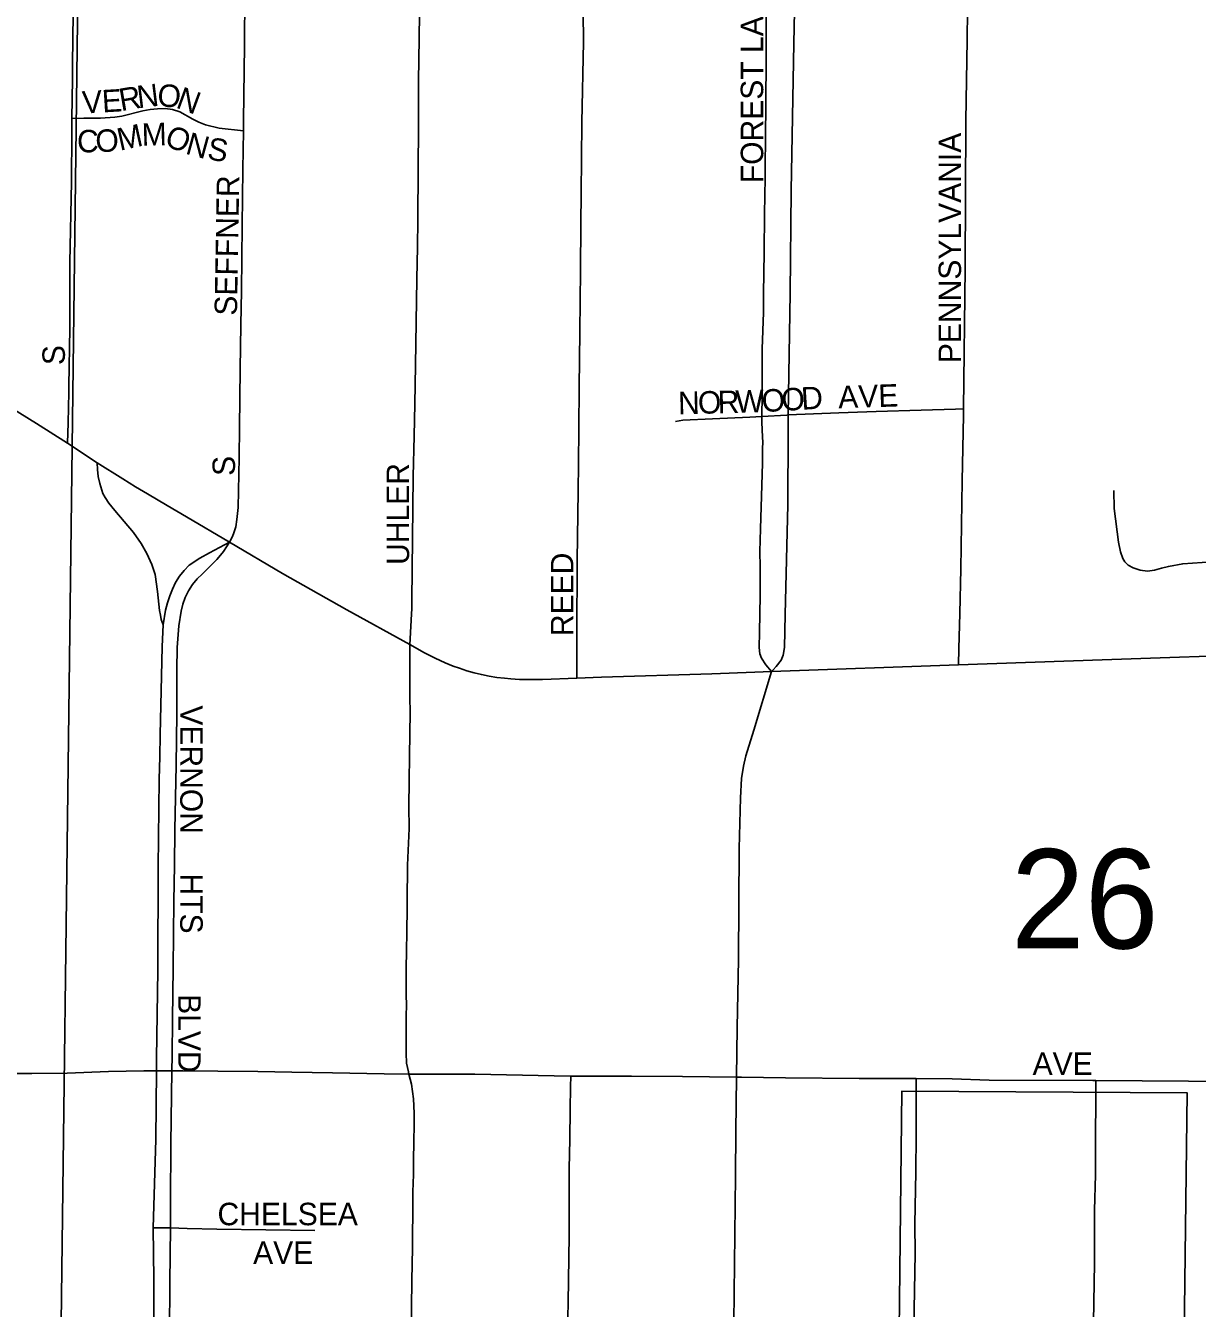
# Model space of a CAD drawing. Extents: x 1584893 to 1934202, y 663575 to 1091909.
# Drawn here: x 1798368 to 1800974, y 939146 to 942000 of the extents above; entities that cross this region are included whole.
import ezdxf

# ---------------------------------------------------------------- set-up
doc = ezdxf.new("R2010")
doc.units = 0
for name, color, linetype in [('GM_X_City_Street', 7, 'Continuous'), ('GM_X_City_Street_Text', 7, 'Continuous'), ('GM_X_Corporation', 7, 'Continuous'), ('GM_X_Section', 7, 'Continuous'), ('GM_X_Section_Text', 7, 'Continuous'), ('GM_X_State_Route', 7, 'Continuous'), ('GM_X_Township_Subdivision', 7, 'Continuous')]:
    doc.layers.add(name, color=color, linetype=linetype)

msp = doc.modelspace()

# ---------------------------------------------------------------- linework, layer by layer
at = {"layer": 'GM_X_City_Street'}
for points in [[(1798470.5, 941793.7), (1798472.1, 941880.8), (1798472.1, 941913.4), (1798473.1, 942027.1), (1798474.3, 942125.1), (1798477.5, 942271.5), (1798478.2, 942351.9), (1798478.4, 942427.4), (1798478.2, 942444.8)], [(1798852.4, 941766.3), (1798852.6, 941789), (1798854.4, 941956), (1798855.1, 942070.8), (1798855.9, 942152.9), (1798859.2, 942316.8), (1798860.8, 942426.7)], [(1799222.1, 940623.1), (1799222.8, 940635.7), (1799225.9, 940691.6), (1799226.7, 940702.9), (1799226.9, 940721.3), (1799229.8, 940997.2), (1799232.1, 941087.5), (1799233.5, 941157.9), (1799235.2, 941244.7), (1799238.1, 941435.9), (1799239.2, 941507.8), (1799240.1, 941567.6), (1799240.6, 941682.2), (1799241.2, 941773.4), (1799241.8, 941877.3), (1799243, 941971.3), (1799244.4, 942082.5), (1799245.3, 942157.1), (1799247, 942287.4), (1799248.5, 942407.3)], [(1799593.8, 940548.2), (1799593.9, 940583.6), (1799594, 940644.3), (1799594, 940695.6), (1799594.1, 940758.1), (1799594.7, 940811), (1799596.4, 940964.4), (1799597, 941025.5), (1799597.9, 941103.6), (1799598.9, 941195.6), (1799600.2, 941319), (1799601.7, 941455.2), (1799602.4, 941558.5), (1799603.2, 941627.2), (1799604.1, 941704.4), (1799605, 941784.3), (1799608.3, 941964.2), (1799608, 942029.8), (1799608.7, 942069.9), (1799610.1, 942162), (1799611.2, 942225.3), (1799611.7, 942261.8), (1799613.3, 942358.7), (1799614, 942390.5)], [(1800005.2, 941130.5), (1800005.7, 941177.3), (1800006.1, 941232), (1800006.1, 941281), (1800009.1, 941362.1), (1800009.1, 941403.9), (1800010.2, 941495.1), (1800011.3, 941581), (1800012.3, 941661.8), (1800012.6, 941682.6), (1800013.5, 941754.1), (1800013.9, 941823.2), (1800014.6, 941929.2), (1800015, 941982.8), (1800015, 942074.2), (1800015.1, 942113.3), (1800015.2, 942162.2), (1800018.3, 942325.9), (1800019.1, 942373.7)], [(1800064, 941133.9), (1800068.4, 941404.8), (1800070, 941633.6), (1800076.3, 941960.6), (1800079.7, 942140), (1800080.9, 942303.2), (1800081.2, 942370.2)], [(1800453.6, 941147.5), (1800457.6, 941460.2), (1800459.2, 941788.1), (1800461.7, 941968.3), (1800462.4, 942033.4), (1800462.9, 942098.1), (1800464.2, 942196), (1800466.1, 942352)], [(1798470.5, 941793.7), (1798497.3, 941793.9), (1798534.5, 941794), (1798566, 941796.4), (1798581.7, 941798.7), (1798628.5, 941810.3), (1798644.7, 941813.3), (1798661.1, 941815.1), (1798677.8, 941815.5), (1798694.7, 941813.5), (1798710.9, 941808.3), (1798739.4, 941792), (1798753.3, 941785.1), (1798767.9, 941779.7), (1798798.4, 941771.9), (1798852.4, 941766.3)], [(1798461.2, 941071.5), (1798462.2, 941116.2), (1798463.8, 941184.6), (1798464, 941198.9), (1798466.1, 941326.1), (1798465.8, 941391.4), (1798466.2, 941473.1), (1798469.4, 941652.8), (1798470.3, 941762.6), (1798470.5, 941793.7)], [(1798821, 940851.1), (1798827.5, 940863.2), (1798830.5, 940871.9), (1798834.9, 940885), (1798837.3, 940901.6), (1798840.2, 940928.3), (1798843, 941039.5), (1798843.6, 941106.3), (1798844.8, 941235.7), (1798846.6, 941334.7), (1798847.9, 941410.2), (1798849.5, 941555.2), (1798850.8, 941679.7), (1798852.4, 941766.3)], [(1800064, 941133.9), (1800176.4, 941138.8), (1800259.1, 941141.8), (1800359.8, 941144.7), (1800436.2, 941147), (1800453.6, 941147.5)], [(1800442.3, 940577.7), (1800443.4, 940614.4), (1800445.6, 940692), (1800447.8, 940791.4), (1800450.4, 940987.6), (1800453.5, 941132.5), (1800453.6, 941147.5)], [(1799813, 941119.6), (1799829.4, 941122), (1799895.5, 941125.6), (1799978.1, 941128.8), (1800005.2, 941130.5)], [(1800026.6, 940563), (1800014.1, 940578.1), (1800004.6, 940593.1), (1800001, 940602.4), (1799999, 940616.4), (1799999.6, 940650.5), (1800001.6, 940732.2), (1800001.2, 940796.1), (1800001, 940830), (1800002.4, 940880.3), (1800005.1, 940977.4), (1800006.6, 941026.5), (1800006.9, 941059.6), (1800007, 941073.4), (1800006.7, 941084.3), (1800005.3, 941117.6), (1800005.2, 941130.5)], [(1800005.2, 941130.5), (1800060.7, 941133.8), (1800064, 941133.9)], [(1800026.6, 940563), (1800030.2, 940567), (1800037, 940574.7), (1800047.8, 940588.7), (1800052.4, 940599.6), (1800055.5, 940616.4), (1800057.3, 940689.9), (1800063.1, 940933.7), (1800063.8, 941096.3), (1800064, 941133.9)], [(1798673.3, 940667), (1798669.4, 940678.9), (1798667.6, 940688.7), (1798665.7, 940698.7), (1798660.8, 940741.4), (1798655.8, 940779), (1798648.6, 940801.2), (1798637.5, 940826), (1798624.4, 940848.2), (1798607.4, 940872.4), (1798566.2, 940921.4), (1798552.9, 940937.8), (1798544.9, 940950.3), (1798539.4, 940959), (1798532.5, 940981.8), (1798528.9, 940997.3), (1798527.4, 941012.6), (1798527, 941027.4)], [(1800787.9, 940965.6), (1800788.8, 940925.7), (1800798.4, 940851.2), (1800802.7, 940829.4), (1800807.8, 940814.4), (1800812.7, 940807.4), (1800820, 940799.6), (1800831.3, 940793.7), (1800846.7, 940788.4), (1800862.8, 940786.6), (1800878.4, 940788.8), (1800893.8, 940792.9), (1800909.4, 940797), (1800941.3, 940803), (1801006, 940807.2), (1801101.6, 940811.6), (1801147.3, 940814.1)], [(1798673.3, 940667), (1798679.1, 940700), (1798683, 940715.9), (1798688.1, 940731.5), (1798694.1, 940746.7), (1798701.2, 940761.4), (1798709.9, 940775.3), (1798720.1, 940788), (1798731.8, 940799.6), (1798755.2, 940815), (1798776.9, 940827), (1798821, 940851.1)], [(1798693.1, 939674.9), (1798693.4, 939708.1), (1798694.5, 939789.5), (1798696.2, 939904), (1798697.7, 940052.6), (1798698.6, 940131.9), (1798699.7, 940211.3), (1798702.7, 940354.5), (1798703.7, 940469), (1798704.1, 940567), (1798704.6, 940616.5), (1798708.3, 940665.1), (1798713.4, 940697.2), (1798717.5, 940712.8), (1798722.9, 940728), (1798730, 940742.8), (1798738.9, 940756.6), (1798749.4, 940769.2), (1798760.1, 940779.7), (1798792.7, 940812.1), (1798801, 940822.1), (1798807.7, 940830.2), (1798821, 940851.1)], [(1798658.6, 939674.9), (1798658.7, 939702.4), (1798661.6, 939898.5), (1798662.6, 940127.6), (1798664.9, 940324), (1798666.1, 940373), (1798667.3, 940422), (1798671.3, 940618.6), (1798673.3, 940667)], [(1799220.3, 939667.1), (1799219.3, 939672.7), (1799215.1, 939692), (1799214.3, 939713.9), (1799214.2, 939729.5), (1799214.4, 939793.3), (1799214.5, 939824.4), (1799214.2, 939840.3), (1799213.9, 939889.2), (1799214.7, 939954.8), (1799215.2, 939970.1), (1799217.3, 940132.2), (1799220.4, 940214), (1799220, 940263.1), (1799220.9, 940319.7), (1799221.4, 940374.8), (1799223, 940473.4), (1799222.4, 940504.9), (1799222.3, 940520.6), (1799222.3, 940534.7), (1799222.1, 940623.1)], [(1799948.9, 939660.8), (1799950.3, 939770.9), (1799952.9, 939922.5), (1799954.8, 940169.5), (1799958, 940282.5), (1799960, 940325), (1799964.5, 940352.4), (1799969.8, 940375.3), (1799987.3, 940432.6), (1800026.6, 940563)], [(1798316.8, 939668.3), (1798329.1, 939668.8), (1798381.4, 939668.8), (1798459.8, 939669.6), (1798552.1, 939673.2), (1798630.5, 939674.9), (1798658.6, 939674.9)], [(1798651.3, 939325.8), (1798657.1, 939522.3), (1798658.6, 939674.9)], [(1798658.6, 939674.9), (1798693.1, 939674.9)], [(1798689.7, 939325.2), (1798690.3, 939383.1), (1798691, 939512.6), (1798693.1, 939674.9)], [(1798693.1, 939674.9), (1798718.4, 939675), (1798795.1, 939674.1), (1798883.9, 939673.3), (1798959.7, 939671.5), (1799050.3, 939670.7), (1799165.3, 939668.1), (1799220.3, 939667.1)], [(1799220.3, 939667.1), (1799271.5, 939667.2), (1799366.5, 939667.6), (1799543.3, 939663.8), (1799580, 939663.3)], [(1799220.5, 938618.9), (1799221.4, 938645.1), (1799222.8, 938727), (1799224.2, 938950.5), (1799224.4, 939031.8), (1799225.3, 939043.9), (1799225.7, 939098.4), (1799225.6, 939137.8), (1799226.7, 939218.7), (1799227.4, 939234.2), (1799227.3, 939247.6), (1799228, 939278.2), (1799228.3, 939308.4), (1799229.1, 939359.7), (1799229.1, 939405.3), (1799230.1, 939444), (1799230.1, 939473.7), (1799231, 939519.4), (1799232, 939553.1), (1799232.2, 939581), (1799230.7, 939612.4), (1799226.1, 939645.3), (1799220.3, 939667.1)], [(1799569.4, 938615.5), (1799569.4, 938648.5), (1799569.4, 938681.5), (1799569.5, 938763.9), (1799573.1, 938928.9), (1799574.3, 939044.4), (1799573.6, 939126.9), (1799574.5, 939159.7), (1799576.6, 939308.2), (1799576.8, 939456.7), (1799578, 939522.6), (1799578.9, 939588.6), (1799579.6, 939639.3), (1799580, 939663.3)], [(1799580, 939663.3), (1799620.2, 939662.7), (1799715.3, 939663), (1799828.8, 939662.2), (1799948.9, 939660.8)], [(1799935.7, 938587.1), (1799936.9, 938677), (1799940.1, 938819.5), (1799942.9, 939000), (1799942.9, 939114.8), (1799945, 939310.6), (1799946.5, 939441.5), (1799947.4, 939539.6), (1799948.9, 939660.8)], [(1799948.9, 939660.8), (1799959.9, 939660.5), (1800058.1, 939659.2), (1800221.8, 939657.8), (1800287.3, 939657.5), (1800348, 939657.7)], [(1800348, 939657.7), (1800428.3, 939657), (1800510.6, 939654.1), (1800741.6, 939653.4), (1800748.2, 939653.3)], [(1800748.2, 939653.3), (1800954.3, 939652), (1801008.3, 939651.1), (1801052.7, 939648.5), (1801088.1, 939642.8), (1801103.9, 939639.1), (1801119.4, 939634), (1801134.5, 939627.8), (1801149.2, 939620.7), (1801163.5, 939612.8), (1801177.3, 939604), (1801203.5, 939584.8), (1801265.7, 939532), (1801267.9, 939529.9)], [(1798648.3, 938979.2), (1798650.6, 939015), (1798652.6, 939099.8), (1798653, 939211.4), (1798651.3, 939325.8)], [(1798651.3, 939325.8), (1798689.7, 939325.2)], [(1798684.5, 938976.7), (1798685.5, 938992), (1798688, 939090.2), (1798688.7, 939204.4), (1798689.7, 939325.2)], [(1798689.7, 939325.2), (1798727, 939323.8), (1798793.3, 939322.5), (1799011.3, 939319.3)]]:
    msp.add_lwpolyline(points, dxfattribs=at)
at = {"layer": 'GM_X_Corporation'}
msp.add_lwpolyline([(1800933.8, 938243.9), (1800951.3, 939625.6), (1800316.5, 939629.8), (1800305.3, 938631.8)], dxfattribs=at)
at = {"layer": 'GM_X_Section'}
for points in [[(1793145.7, 942483.9), (1798488.5, 942423.4), (1798422.1, 937164.9), (1793117.6, 937197.1)], [(1798488.5, 942423.4), (1803783.9, 942158.7), (1803718.7, 937104.2), (1798422.1, 937164.9)]]:
    msp.add_lwpolyline(points, close=True, dxfattribs=at)
at = {"layer": 'GM_X_State_Route'}
for points in [[(1797686.9, 941562), (1797763.8, 941512.9), (1797861.2, 941452), (1797888.5, 941434), (1797902.6, 941424.8), (1797993.6, 941365.2), (1798054.4, 941324.1), (1798090, 941301.1), (1798167.1, 941252), (1798295.8, 941175.1), (1798333.6, 941151.5), (1798392.1, 941114.8), (1798461.2, 941071.5)], [(1798461.2, 941071.5), (1798527, 941027.4), (1798583.9, 940991.9), (1798612.1, 940974.2), (1798639, 940958.1), (1798682.8, 940932.6), (1798725.8, 940907), (1798821, 940851.1), (1798939.4, 940781.1), (1799082.2, 940700.1), (1799222.1, 940623.1), (1799254.9, 940605.1), (1799278.6, 940593.1), (1799300.6, 940582.8), (1799318.9, 940575), (1799332.5, 940570.4), (1799349.2, 940564.9), (1799365.3, 940560.5), (1799381.4, 940556.2), (1799398.8, 940553.1), (1799415.7, 940550.2), (1799432.6, 940548.2), (1799446.7, 940546.8), (1799466.5, 940545.5), (1799517, 940545.2), (1799593.8, 940548.2), (1799648.5, 940550.4), (1799894.1, 940558.3), (1799989.7, 940561.7)], [(1799989.7, 940561.7), (1800026.6, 940563), (1800442.3, 940577.7), (1800762.3, 940589.1), (1801149.8, 940602.3), (1801286.7, 940606.6), (1801537.5, 940614.9), (1801729, 940621.2), (1801937.2, 940629), (1802040.4, 940632.8), (1802220.3, 940638.6), (1802418.7, 940643.8), (1802441.4, 940644.1)]]:
    msp.add_lwpolyline(points, dxfattribs=at)
at = {"layer": 'GM_X_Township_Subdivision'}
for points in [[(1800334.1, 938459.5), (1800336.9, 938542.1), (1800336.8, 938624.7), (1800338, 938726.1), (1800338.4, 938806.2), (1800339.8, 938855.7), (1800342.2, 939037.3), (1800342.9, 939103.3), (1800345.9, 939268.1), (1800345.2, 939334.1), (1800347.7, 939449.6), (1800348, 939532.2), (1800348, 939657.7)], [(1800736.5, 938230.7), (1800735.4, 938263.1), (1800735.1, 938367.5), (1800735.5, 938460), (1800736.2, 938525.4), (1800738.6, 938705.9), (1800738.7, 938918.8), (1800740.8, 938984.3), (1800744.7, 939246.6), (1800745.3, 939364.7), (1800747.3, 939443.4), (1800747, 939459.8), (1800747.5, 939508.9), (1800748.1, 939629.4), (1800748.2, 939653.3)]]:
    msp.add_lwpolyline(points, dxfattribs=at)

# ---------------------------------------------------------------- texts
at = {"layer": 'GM_X_City_Street_Text'}
for s, rotation, p in [('FOREST LAWN BLVD', 90, (1800008.2, 941649.5)), ('V', 3.455, (1798494.9, 941804.1)), ('E', 3.4451, (1798538.9, 941806.8)), ('R', 9.6766, (1798579.9, 941809.6)), ('N', 6.9244, (1798618.3, 941816.1)), ('O', 354.9006, (1798659.2, 941821.4)), ('N', 339.9478, (1798699.7, 941818.2)), ('C', 0.0972, (1798482.1, 941718.1)), ('O', 2.5634, (1798524, 941718.2)), ('M', 12.5904, (1798577.4, 941721.4)), ('M', 1.6215, (1798626.5, 941732.6)), ('O', 337.0052, (1798673.7, 941735.2)), ('N', 344.6236, (1798721.1, 941715.6)), ('S', 351.4874, (1798769.9, 941702.6)), ('PENNSYLVANIA', 90, (1800448.3, 941249.1)), ('SEFFNER', 89.0313, (1798837.8, 941354.5)), ('S', 90, (1798455.1, 941244.7)), ('D', 3.5654, (1800094.1, 941145.3)), ('AVE', 1.9082, (1800175.7, 941148.5)), ('N', 1.3769, (1799819.4, 941135.3)), ('O', 1.4012, (1799863.5, 941136.4)), ('R', 1.3842, (1799907.4, 941137.5)), ('W', 1.6123, (1799947.2, 941138.4)), ('O', 3.23, (1800006, 941140.1)), ('O', 3.5684, (1800050.2, 941142.6)), ('S', 90, (1798833.5, 940998.3)), ('UHLER', 90, (1799220.7, 940800.3)), ('REED', 90, (1799585.9, 940641.9)), ('VERNON', 270, (1798711.5, 940487.9)), ('HTS', 270, (1798711.5, 940113.9)), ('BLVD', 270, (1798707, 939845.5)), ('AVE', 0, (1800607.3, 939665.7)), ('CHELSEA', 0, (1798794.5, 939331.3)), ('AVE', 0, (1798873.7, 939245.3))]:
    msp.add_text(s, height=50, rotation=rotation, dxfattribs=at).set_placement(p)
at = {"layer": 'GM_X_Section_Text'}
msp.add_text('26', height=221, rotation=0, dxfattribs=at).set_placement((1800558.9, 939947))

doc.saveas('drawing.dxf')
